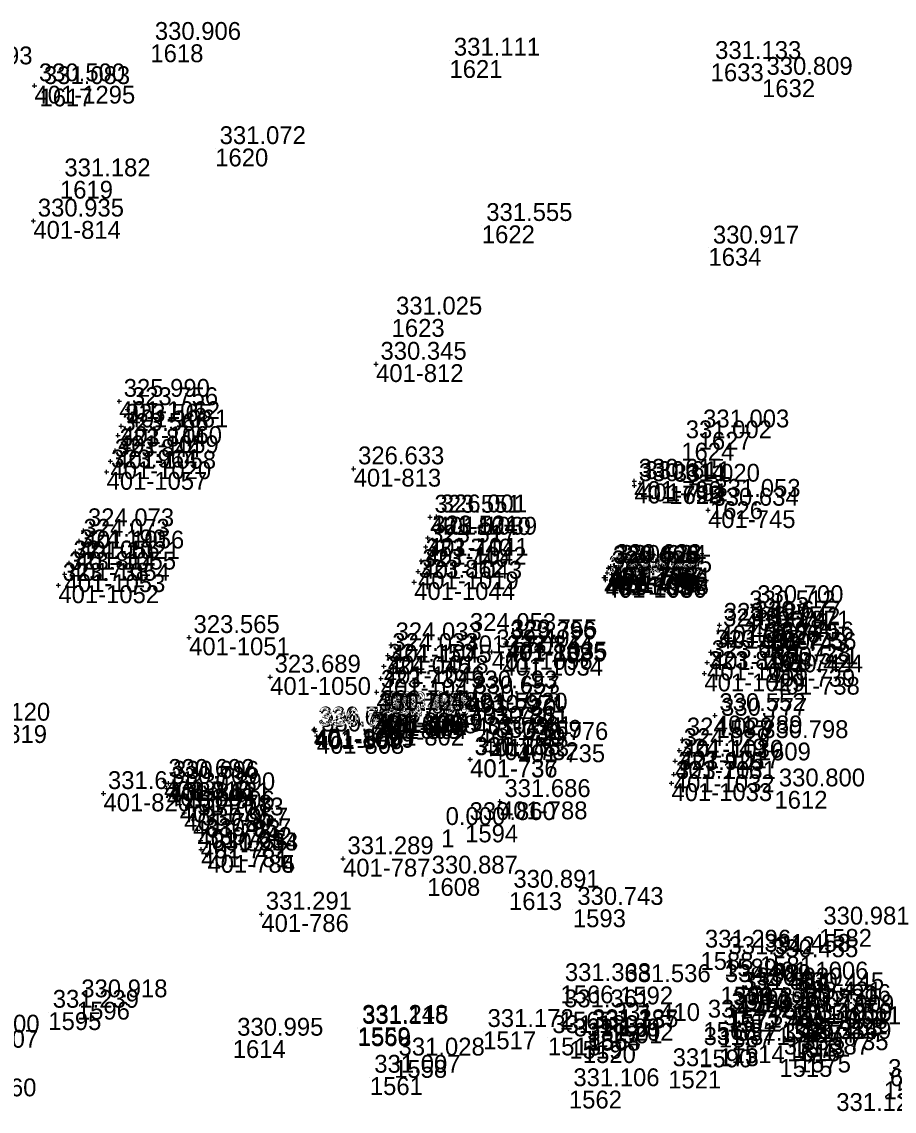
# Model space of a CAD drawing. Extents: x -829398 to -819400, y -1074439 to -1067977.
# Drawn here: x -824498.1 to -824439.4, y -1069954.5 to -1069881.2 of the extents above; entities that cross this region are included whole.
import ezdxf

# ---------------------------------------------------------------- set-up
doc = ezdxf.new("R2010")
doc.units = 0
for name, color, linetype in [('Vrstva 60', 7, 'Continuous'), ('Vrstva 61', 7, 'Continuous'), ('Čísla bodů_doměření_2012', 7, 'Continuous')]:
    doc.layers.add(name, color=color, linetype=linetype)

# ---------------------------------------------------------------- blocks, each defined once
blk = doc.blocks.new('BOD')
at = {"layer": 'Čísla bodů_doměření_2012'}
for p, q in [((-0.15, 0), (0.15, 0)), ((0, -0.15), (0, 0.15))]:
    blk.add_line(p, q, dxfattribs=at)

msp = doc.modelspace()

# ---------------------------------------------------------------- linework, layer by layer
at = {"layer": 'Vrstva 60'}
for p, q in [((-824489.417, -1069882.683), (-824489.417, -1069882.683)), ((-824469.288, -1069883.742), (-824469.288, -1069883.742)), ((-824451.705, -1069883.966), (-824451.705, -1069883.966)), ((-824448.246, -1069885.034), (-824448.246, -1069885.034)), ((-824496.883, -1069885.656), (-824496.883, -1069885.656)), ((-824485.054, -1069889.695), (-824485.054, -1069889.695)), ((-824495.505, -1069891.864), (-824495.505, -1069891.864)), ((-824467.109, -1069894.866), (-824467.109, -1069894.866)), ((-824451.854, -1069896.386), (-824451.854, -1069896.386)), ((-824473.181, -1069901.164), (-824473.181, -1069901.164)), ((-824452.514, -1069908.759), (-824452.514, -1069908.759)), ((-824453.682, -1069909.487), (-824453.682, -1069909.487)), ((-824454.492, -1069912.409), (-824454.492, -1069912.409)), ((-824451.754, -1069913.431), (-824451.754, -1069913.431)), ((-824451.306, -1069928.158), (-824451.306, -1069928.158)), ((-824448.532, -1069929.665), (-824448.532, -1069929.665)), ((-824447.413, -1069932.914), (-824447.413, -1069932.914)), ((-824469.846, -1069935.511), (-824469.846, -1069935.511)), ((-824468.232, -1069935.179), (-824468.232, -1069935.179)), ((-824470.785, -1069938.779), (-824470.785, -1069938.779)), ((-824465.28, -1069939.732), (-824465.28, -1069939.732)), ((-824460.979, -1069940.888), (-824460.979, -1069940.888)), ((-824444.419, -1069942.209), (-824444.419, -1069942.209)), ((-824452.392, -1069943.761), (-824452.392, -1069943.761)), ((-824450.803, -1069944.207), (-824450.803, -1069944.207)), ((-824448.391, -1069944.046), (-824448.391, -1069944.046)), ((-824461.818, -1069946.01), (-824461.818, -1069946.01)), ((-824457.804, -1069946.083), (-824457.804, -1069946.083)), ((-824451.048, -1069946.08), (-824451.048, -1069946.08)), ((-824449.959, -1069946.607), (-824449.959, -1069946.607)), ((-824449.788, -1069946.617), (-824449.788, -1069946.617)), ((-824494.366, -1069947.105), (-824494.366, -1069947.105)), ((-824496.286, -1069947.808), (-824496.286, -1069947.808)), ((-824461.87, -1069947.779), (-824461.87, -1069947.779)), ((-824450.603, -1069947.923), (-824450.603, -1069947.923)), ((-824450.488, -1069947.645), (-824450.488, -1069947.645)), ((-824475.47, -1069948.824), (-824475.47, -1069948.824)), ((-824475.454, -1069948.892), (-824475.454, -1069948.892)), ((-824458.524, -1069948.699), (-824458.524, -1069948.699)), ((-824452.196, -1069948.47), (-824452.196, -1069948.47)), ((-824451.145, -1069948.981), (-824451.145, -1069948.981)), ((-824446.962, -1069948.634), (-824446.962, -1069948.634)), ((-824445.574, -1069948.662), (-824445.574, -1069948.662)), ((-824483.874, -1069949.689), (-824483.874, -1069949.689)), ((-824467.022, -1069949.101), (-824467.022, -1069949.101)), ((-824462.66, -1069949.514), (-824462.66, -1069949.514)), ((-824461.216, -1069949.736), (-824461.216, -1069949.736)), ((-824459.99, -1069949.194), (-824459.99, -1069949.194)), ((-824459.976, -1069949.117), (-824459.976, -1069949.117)), ((-824446.198, -1069949.695), (-824446.198, -1069949.695)), ((-824460.31, -1069950.028), (-824460.31, -1069950.028)), ((-824452.478, -1069950.318), (-824452.478, -1069950.318)), ((-824450.297, -1069950.034), (-824450.297, -1069950.034)), ((-824446.552, -1069949.912), (-824446.552, -1069949.912)), ((-824445.64, -1069949.911), (-824445.64, -1069949.911)), ((-824473.012, -1069951.023), (-824473.012, -1069951.023)), ((-824447.079, -1069950.958), (-824447.079, -1069950.958)), ((-824445.833, -1069950.662), (-824445.833, -1069950.662)), ((-824454.562, -1069951.74), (-824454.562, -1069951.74)), ((-824439.639, -1069951.592), (-824439.639, -1069951.592)), ((-824474.646, -1069952.179), (-824474.646, -1069952.179)), ((-824440.058, -1069952.465), (-824440.058, -1069952.465)), ((-824461.246, -1069953.086), (-824461.246, -1069953.086))]:
    msp.add_line(p, q, dxfattribs=at)

# ---------------------------------------------------------------- block references
for p in [(-824497.22, -1069885.469), (-824497.295, -1069894.569), (-824474.227, -1069904.204), (-824491.512, -1069906.699), (-824490.959, -1069907.257), (-824491.381, -1069908.375), (-824491.6, -1069908.994), (-824491.78, -1069910.038), (-824492.109, -1069910.741), (-824492.365, -1069911.455), (-824475.737, -1069911.242), (-824456.85, -1069912.073), (-824456.839, -1069912.377), (-824456.44, -1069912.232), (-824470.593, -1069914.496), (-824470.168, -1069914.474), (-824451.882, -1069914.03), (-824493.922, -1069915.407), (-824494.217, -1069916.114), (-824470.743, -1069915.895), (-824494.468, -1069916.828), (-824470.887, -1069916.501), (-824494.895, -1069917.576), (-824471.18, -1069917.446), (-824495.192, -1069918.337), (-824471.404, -1069918.153), (-824458.667, -1069918.247), (-824458.578, -1069917.925), (-824458.575, -1069917.897), (-824458.416, -1069917.815), (-824458.36, -1069918.355), (-824458.179, -1069918.411), (-824458.088, -1069917.874), (-824495.612, -1069919.084), (-824471.66, -1069918.868), (-824458.876, -1069918.56), (-824458.775, -1069918.553), (-824458.774, -1069918.721), (-824457.712, -1069918.521), (-824448.867, -1069920.581), (-824449.403, -1069920.932), (-824451.119, -1069921.767), (-824449.04, -1069921.622), (-824486.812, -1069922.592), (-824468.209, -1069922.453), (-824451.171, -1069922.142), (-824448.413, -1069922.299), (-824473.214, -1069923.081), (-824465.512, -1069923.018), (-824465.441, -1069922.88), (-824448.164, -1069923.021), (-824473.435, -1069923.799), (-824466.431, -1069923.564), (-824465.732, -1069923.96), (-824451.94, -1069924.284), (-824451.692, -1069923.58), (-824447.991, -1069923.721), (-824473.7, -1069924.529), (-824447.865, -1069924.705), (-824481.354, -1069925.257), (-824473.901, -1069925.363), (-824452.131, -1069925.02), (-824447.552, -1069925.24), (-824474.193, -1069926.273), (-824468.117, -1069926.318), (-824467.982, -1069926.675), (-824474.352, -1069927.829), (-824474.209, -1069927.842), (-824474.203, -1069927.65), (-824473.854, -1069927.758), (-824473.822, -1069927.729), (-824467.921, -1069927.253), (-824451.418, -1069927.844), (-824474.437, -1069928.209), (-824474.191, -1069928.666), (-824474.026, -1069928.225), (-824473.975, -1069928.017), (-824467.591, -1069927.959), (-824478.423, -1069928.813), (-824478.361, -1069928.75), (-824478.328, -1069928.903), (-824478.217, -1069929.218), (-824467.358, -1069928.697), (-824467.126, -1069929.396), (-824466.475, -1069929.645), (-824464.699, -1069929.787), (-824453.607, -1069929.484), (-824467.899, -1069930.814), (-824467.887, -1069930.79), (-824453.816, -1069930.2), (-824454.098, -1069930.907), (-824488.501, -1069932.275), (-824454.185, -1069931.808), (-824488.305, -1069932.749), (-824488.2, -1069932.401), (-824454.344, -1069932.402), (-824492.573, -1069933.091), (-824487.119, -1069933.172), (-824465.885, -1069933.629), (-824487.441, -1069933.832), (-824487.145, -1069934.403), (-824486.549, -1069934.864), (-824486.246, -1069935.554), (-824486.03, -1069936.256), (-824486.002, -1069936.854), (-824485.576, -1069937.225), (-824485.575, -1069937.224), (-824476.452, -1069937.48), (-824481.949, -1069941.208), (-824447.869, -1069944.407), (-824448.931, -1069946.308), (-824446.128, -1069946.621), (-824446.566, -1069947.729), (-824446.289, -1069947.248), (-824445.67, -1069947.422)]:
    msp.add_blockref('BOD', p, dxfattribs=at)

# ---------------------------------------------------------------- texts
for s, p in [('401-1293', (-824504.133, -1069884.029)), ('1618', (-824489.417, -1069883.883)), ('1621', (-824469.288, -1069884.942)), ('1633', (-824451.705, -1069885.166)), ('1632', (-824448.246, -1069886.234)), ('401-1295', (-824497.22, -1069886.669)), ('1617', (-824496.883, -1069886.856)), ('1620', (-824485.054, -1069890.895)), ('1619', (-824495.505, -1069893.064)), ('401-814', (-824497.295, -1069895.769)), ('1622', (-824467.109, -1069896.066)), ('1634', (-824451.854, -1069897.586)), ('1623', (-824473.181, -1069902.364)), ('401-812', (-824474.227, -1069905.404)), ('401-1062', (-824491.512, -1069907.899)), ('401-1061', (-824490.959, -1069908.457)), ('401-1060', (-824491.381, -1069909.575)), ('1627', (-824452.514, -1069909.959)), ('401-1059', (-824491.6, -1069910.194)), ('1624', (-824453.682, -1069910.687)), ('401-1058', (-824491.78, -1069911.238)), ('401-1020', (-824492.109, -1069911.941)), ('401-1057', (-824492.365, -1069912.655)), ('401-813', (-824475.737, -1069912.442)), ('401-790', (-824456.85, -1069913.273)), ('401-792', (-824456.839, -1069913.577)), ('401-791', (-824456.44, -1069913.432)), ('1625', (-824454.492, -1069913.609)), ('1626', (-824451.754, -1069914.631)), ('401-1040', (-824470.593, -1069915.696)), ('401-1039', (-824470.168, -1069915.674)), ('401-745', (-824451.882, -1069915.23)), ('401-1056', (-824493.922, -1069916.607)), ('401-1041', (-824470.743, -1069917.095)), ('401-1021', (-824494.217, -1069917.314)), ('401-1042', (-824470.887, -1069917.701)), ('401-1055', (-824494.468, -1069918.028)), ('401-1043', (-824471.18, -1069918.646)), ('401-1054', (-824494.895, -1069918.776)), ('401-1019', (-824471.404, -1069919.353)), ('401-1038', (-824458.667, -1069919.447)), ('401-795', (-824458.578, -1069919.125)), ('401-1094', (-824458.575, -1069919.097)), ('401-793', (-824458.416, -1069919.015)), ('401-797', (-824458.088, -1069919.074)), ('401-1053', (-824495.192, -1069919.537)), ('401-1044', (-824471.66, -1069920.068)), ('401-799', (-824458.876, -1069919.76)), ('401-1037', (-824458.775, -1069919.753)), ('401-1036', (-824458.774, -1069919.921)), ('401-796', (-824458.36, -1069919.555)), ('401-794', (-824458.179, -1069919.611)), ('401-798', (-824457.712, -1069919.721)), ('401-1052', (-824495.612, -1069920.284)), ('401-741', (-824449.403, -1069922.132)), ('401-742', (-824448.867, -1069921.781)), ('401-1026', (-824451.119, -1069922.967)), ('401-740', (-824449.04, -1069922.822)), ('401-1051', (-824486.812, -1069923.792)), ('401-5503', (-824468.209, -1069923.653)), ('401-1027', (-824451.171, -1069923.342)), ('401-743', (-824448.413, -1069923.499)), ('401-1045', (-824473.214, -1069924.281)), ('401-1095', (-824465.512, -1069924.218)), ('401-1035', (-824465.441, -1069924.08)), ('401-728', (-824448.164, -1069924.221)), ('401-1018', (-824473.435, -1069924.999)), ('401-1096', (-824466.431, -1069924.764)), ('401-1034', (-824465.732, -1069925.16)), ('401-1028', (-824451.692, -1069924.78)), ('401-744', (-824447.991, -1069924.921)), ('401-1046', (-824473.7, -1069925.729)), ('401-1016', (-824451.94, -1069925.484)), ('401-739', (-824447.865, -1069925.905)), ('401-1050', (-824481.354, -1069926.457)), ('401-1047', (-824473.901, -1069926.563)), ('401-1029', (-824452.131, -1069926.22)), ('401-738', (-824447.552, -1069926.44)), ('401-1048', (-824474.193, -1069927.473)), ('401-5520', (-824468.117, -1069927.518)), ('401-730', (-824467.982, -1069927.875)), ('401-801', (-824474.203, -1069928.85)), ('401-1097', (-824473.854, -1069928.958)), ('401-1049', (-824473.822, -1069928.929)), ('401-731', (-824467.921, -1069928.453)), ('401-819', (-824502.264, -1069929.692)), ('401-803', (-824474.437, -1069929.409)), ('401-805', (-824474.352, -1069929.029)), ('401-1098', (-824474.209, -1069929.042)), ('401-804', (-824474.026, -1069929.425)), ('401-800', (-824473.975, -1069929.217)), ('401-734', (-824467.591, -1069929.159)), ('401-789', (-824451.418, -1069929.044)), ('1587', (-824451.306, -1069929.358)), ('401-1099', (-824478.423, -1069930.013)), ('401-807', (-824478.361, -1069929.95)), ('401-806', (-824478.328, -1069930.103)), ('401-808', (-824478.217, -1069930.418)), ('401-802', (-824474.191, -1069929.866)), ('401-729', (-824467.358, -1069929.897)), ('401-733', (-824467.126, -1069930.596)), ('401-732', (-824466.475, -1069930.845)), ('401-735', (-824464.699, -1069930.987)), ('401-1030', (-824453.607, -1069930.684)), ('1609', (-824448.532, -1069930.865)), ('401-1017', (-824453.816, -1069931.4)), ('401-736', (-824467.899, -1069932.014)), ('401-737', (-824467.887, -1069931.99)), ('401-1031', (-824454.098, -1069932.107)), ('401-1032', (-824454.185, -1069933.008)), ('401-810', (-824488.501, -1069933.475)), ('401-809', (-824488.305, -1069933.949)), ('401-811', (-824488.2, -1069933.601)), ('401-1033', (-824454.344, -1069933.602)), ('1612', (-824447.413, -1069934.114)), ('401-820', (-824492.573, -1069934.291)), ('401-778', (-824487.119, -1069934.372)), ('401-788', (-824465.885, -1069934.829)), ('401-779', (-824487.441, -1069935.032)), ('401-780', (-824487.145, -1069935.603)), ('401-783', (-824486.549, -1069936.064)), ('401-765', (-824486.246, -1069936.754)), ('1', (-824469.846, -1069936.711)), ('1594', (-824468.232, -1069936.379)), ('401-782', (-824486.03, -1069937.456)), ('401-781', (-824486.002, -1069938.054)), ('401-785', (-824485.576, -1069938.425)), ('401-784', (-824485.575, -1069938.424)), ('401-787', (-824476.452, -1069938.68)), ('1608', (-824470.785, -1069939.979)), ('1613', (-824465.28, -1069940.932)), ('1593', (-824460.979, -1069942.088)), ('401-786', (-824481.949, -1069942.408)), ('1582', (-824444.419, -1069943.409)), ('1588', (-824452.392, -1069944.961)), ('1589', (-824450.803, -1069945.407)), ('1581', (-824448.391, -1069945.246)), ('401-1006', (-824447.869, -1069945.607)), ('1566', (-824461.818, -1069947.21)), ('1592', (-824457.804, -1069947.283)), ('1569', (-824451.048, -1069947.28)), ('1570', (-824449.959, -1069947.807)), ('1580', (-824449.788, -1069947.817)), ('401-1007', (-824448.931, -1069947.508)), ('401-1009', (-824446.128, -1069947.821)), ('1596', (-824494.366, -1069948.305)), ('401-1010', (-824446.289, -1069948.448)), ('401-1011', (-824445.67, -1069948.622)), ('1595', (-824496.286, -1069949.008)), ('1565', (-824461.87, -1069948.979)), ('1572', (-824450.603, -1069949.123)), ('1571', (-824450.488, -1069948.845)), ('401-1008', (-824446.566, -1069948.929)), ('1559', (-824475.47, -1069950.024)), ('1560', (-824475.454, -1069950.092)), ('1591', (-824458.524, -1069949.899)), ('1568', (-824452.196, -1069949.67)), ('1567', (-824451.145, -1069950.181)), ('1579', (-824446.962, -1069949.834)), ('1574', (-824445.574, -1069949.862)), ('1614', (-824483.874, -1069950.889)), ('1517', (-824467.022, -1069950.301)), ('1518', (-824462.66, -1069950.714)), ('1519', (-824461.216, -1069950.936)), ('1563', (-824459.99, -1069950.394)), ('1564', (-824459.976, -1069950.317)), ('1573', (-824446.198, -1069950.895)), ('1520', (-824460.31, -1069951.228)), ('1590', (-824452.478, -1069951.518)), ('1514', (-824450.297, -1069951.234)), ('1516', (-824446.552, -1069951.112)), ('615', (-824445.64, -1069951.111)), ('1558', (-824473.012, -1069952.223)), ('1515', (-824447.079, -1069952.158)), ('1575', (-824445.833, -1069951.862)), ('1521', (-824454.562, -1069952.94)), ('620', (-824439.639, -1069952.792)), ('1561', (-824474.646, -1069953.379)), ('1578', (-824440.058, -1069953.665)), ('1562', (-824461.246, -1069954.286))]:
    msp.add_text(s, height=1.2, dxfattribs=at).set_placement(p)
at = {"layer": 'Vrstva 61'}
for s, p in [('330.906', (-824489.117, -1069882.383)), ('331.111', (-824468.988, -1069883.442)), ('331.133', (-824451.405, -1069883.666)), ('330.809', (-824447.946, -1069884.734)), ('330.500', (-824496.92, -1069885.169)), ('331.083', (-824496.583, -1069885.356)), ('331.072', (-824484.754, -1069889.395)), ('331.182', (-824495.205, -1069891.564)), ('330.935', (-824496.995, -1069894.269)), ('331.555', (-824466.809, -1069894.566)), ('330.917', (-824451.554, -1069896.086)), ('331.025', (-824472.881, -1069900.864)), ('330.345', (-824473.927, -1069903.904)), ('325.990', (-824491.212, -1069906.399)), ('323.756', (-824490.659, -1069906.957)), ('323.565', (-824491.081, -1069908.075)), ('331.003', (-824452.214, -1069908.459)), ('323.566', (-824491.3, -1069908.694)), ('331.002', (-824453.382, -1069909.187)), ('323.844', (-824491.48, -1069909.738)), ('323.844', (-824491.809, -1069910.441)), ('323.964', (-824492.065, -1069911.155)), ('326.633', (-824475.437, -1069910.942)), ('330.615', (-824456.55, -1069911.773)), ('330.614', (-824456.539, -1069912.077)), ('330.611', (-824456.14, -1069911.932)), ('331.020', (-824454.192, -1069912.109)), ('331.053', (-824451.454, -1069913.131)), ('323.551', (-824470.293, -1069914.196)), ('326.001', (-824469.868, -1069914.174)), ('330.634', (-824451.582, -1069913.73)), ('324.073', (-824493.917, -1069915.814)), ('324.073', (-824493.622, -1069915.107)), ('323.521', (-824470.443, -1069915.595)), ('324.190', (-824494.168, -1069916.528)), ('323.517', (-824470.587, -1069916.201)), ('324.056', (-824494.595, -1069917.276)), ('323.740', (-824470.88, -1069917.146)), ('323.740', (-824471.104, -1069917.853)), ('325.925', (-824458.367, -1069917.947)), ('330.628', (-824458.278, -1069917.625)), ('329.405', (-824458.275, -1069917.597)), ('330.623', (-824458.116, -1069917.515)), ('330.634', (-824457.788, -1069917.574)), ('323.814', (-824494.892, -1069918.037)), ('323.862', (-824471.36, -1069918.568)), ('329.527', (-824458.576, -1069918.26)), ('323.484', (-824458.475, -1069918.253)), ('323.466', (-824458.474, -1069918.421)), ('330.592', (-824458.06, -1069918.055)), ('330.677', (-824457.879, -1069918.111)), ('330.635', (-824457.412, -1069918.221)), ('323.738', (-824495.312, -1069918.784)), ('330.512', (-824449.103, -1069920.632)), ('330.700', (-824448.567, -1069920.281)), ('323.429', (-824450.819, -1069921.467)), ('330.677', (-824448.74, -1069921.322)), ('323.565', (-824486.512, -1069922.292)), ('324.053', (-824467.909, -1069922.153)), ('323.521', (-824450.871, -1069921.842)), ('330.871', (-824448.113, -1069921.999)), ('324.033', (-824472.914, -1069922.781)), ('329.396', (-824465.212, -1069922.718)), ('323.755', (-824465.141, -1069922.58)), ('330.756', (-824447.864, -1069922.721)), ('324.033', (-824473.135, -1069923.499)), ('329.402', (-824466.131, -1069923.264)), ('323.844', (-824465.432, -1069923.66)), ('323.695', (-824451.392, -1069923.28)), ('330.756', (-824447.691, -1069923.421)), ('324.150', (-824473.4, -1069924.229)), ('323.695', (-824451.64, -1069923.984)), ('330.521', (-824447.565, -1069924.405)), ('323.689', (-824481.054, -1069924.957)), ('324.045', (-824473.601, -1069925.063)), ('323.810', (-824451.831, -1069924.72)), ('330.424', (-824447.252, -1069924.94)), ('323.739', (-824473.893, -1069925.973)), ('330.793', (-824467.817, -1069926.018)), ('330.657', (-824467.682, -1069926.375)), ('330.725', (-824474.052, -1069927.529)), ('329.447', (-824473.909, -1069927.542)), ('330.718', (-824473.903, -1069927.35)), ('329.437', (-824473.554, -1069927.458)), ('323.630', (-824473.522, -1069927.429)), ('330.773', (-824467.621, -1069926.953)), ('330.552', (-824451.118, -1069927.544)), ('329.120', (-824501.964, -1069928.192)), ('330.717', (-824474.137, -1069927.909)), ('330.720', (-824473.726, -1069927.925)), ('330.693', (-824473.675, -1069927.717)), ('330.971', (-824467.291, -1069927.659)), ('330.777', (-824451.006, -1069927.858)), ('324.638', (-824478.123, -1069928.513)), ('330.719', (-824478.061, -1069928.45)), ('330.719', (-824478.028, -1069928.603)), ('330.706', (-824477.917, -1069928.918)), ('330.731', (-824473.891, -1069928.366)), ('330.861', (-824467.058, -1069928.397)), ('330.861', (-824466.826, -1069929.096)), ('330.669', (-824466.175, -1069929.345)), ('330.776', (-824464.399, -1069929.487)), ('324.029', (-824453.307, -1069929.184)), ('330.798', (-824448.232, -1069929.365)), ('324.029', (-824453.516, -1069929.9)), ('331.155', (-824467.599, -1069930.514)), ('330.813', (-824467.587, -1069930.49)), ('324.149', (-824453.798, -1069930.607)), ('323.925', (-824453.885, -1069931.508)), ('330.692', (-824488.201, -1069931.975)), ('330.709', (-824488.005, -1069932.449)), ('330.696', (-824487.9, -1069932.101)), ('323.716', (-824454.044, -1069932.102)), ('330.800', (-824447.113, -1069932.614)), ('331.611', (-824492.273, -1069932.791)), ('330.890', (-824486.819, -1069932.872)), ('331.686', (-824465.585, -1069933.329)), ('330.621', (-824487.141, -1069933.532)), ('330.906', (-824486.845, -1069934.103)), ('331.073', (-824486.249, -1069934.564)), ('330.860', (-824467.932, -1069934.879)), ('330.957', (-824485.946, -1069935.254)), ('0.000', (-824469.546, -1069935.211)), ('330.957', (-824485.73, -1069935.956)), ('330.742', (-824485.702, -1069936.554)), ('330.913', (-824485.276, -1069936.925)), ('331.234', (-824485.275, -1069936.924)), ('331.289', (-824476.152, -1069937.18)), ('330.887', (-824470.485, -1069938.479)), ('330.891', (-824464.98, -1069939.432)), ('330.743', (-824460.679, -1069940.588)), ('331.291', (-824481.649, -1069940.908)), ('330.981', (-824444.119, -1069941.909)), ('331.296', (-824452.092, -1069943.461)), ('331.342', (-824450.503, -1069943.907)), ('331.458', (-824448.091, -1069943.746)), ('330.455', (-824447.569, -1069944.107)), ('331.368', (-824461.518, -1069945.71)), ('331.536', (-824457.504, -1069945.783)), ('334.389', (-824450.748, -1069945.78)), ('334.401', (-824449.659, -1069946.307)), ('331.564', (-824449.488, -1069946.317)), ('330.930', (-824448.631, -1069946.008)), ('330.445', (-824445.828, -1069946.321)), ('330.918', (-824494.066, -1069946.805)), ('335.421', (-824445.989, -1069946.948)), ('335.916', (-824445.37, -1069947.122)), ('331.239', (-824495.986, -1069947.508)), ('331.361', (-824461.57, -1069947.479)), ('334.397', (-824450.303, -1069947.623)), ('334.396', (-824450.188, -1069947.345)), ('330.839', (-824446.266, -1069947.429)), ('331.248', (-824475.17, -1069948.524)), ('331.115', (-824475.154, -1069948.592)), ('331.172', (-824466.722, -1069948.801)), ('331.410', (-824458.224, -1069948.399)), ('334.422', (-824451.896, -1069948.17)), ('334.398', (-824450.845, -1069948.681)), ('331.381', (-824446.662, -1069948.334)), ('337.259', (-824445.274, -1069948.362)), ('0.000', (-824500.891, -1069949.178)), ('330.995', (-824483.574, -1069949.389)), ('331.183', (-824462.36, -1069949.214)), ('331.189', (-824460.916, -1069949.436)), ('331.187', (-824459.69, -1069948.894)), ('331.335', (-824459.676, -1069948.817)), ('337.263', (-824445.898, -1069949.395)), ('331.507', (-824502.772, -1069950.198)), ('331.202', (-824460.01, -1069949.728)), ('331.371', (-824452.178, -1069950.018)), ('331.378', (-824449.997, -1069949.734)), ('331.386', (-824446.252, -1069949.612)), ('337.149', (-824445.34, -1069949.611)), ('331.028', (-824472.712, -1069950.723)), ('331.387', (-824446.779, -1069950.658)), ('335.735', (-824445.533, -1069950.362)), ('331.173', (-824454.262, -1069951.44)), ('331.007', (-824474.346, -1069951.879)), ('335.701', (-824439.758, -1069952.165)), ('331.106', (-824460.946, -1069952.786)), ('331.060', (-824502.888, -1069953.468)), ('331.123', (-824443.25, -1069954.453))]:
    msp.add_text(s, height=1.2, dxfattribs=at).set_placement(p)

doc.saveas('drawing.dxf')
